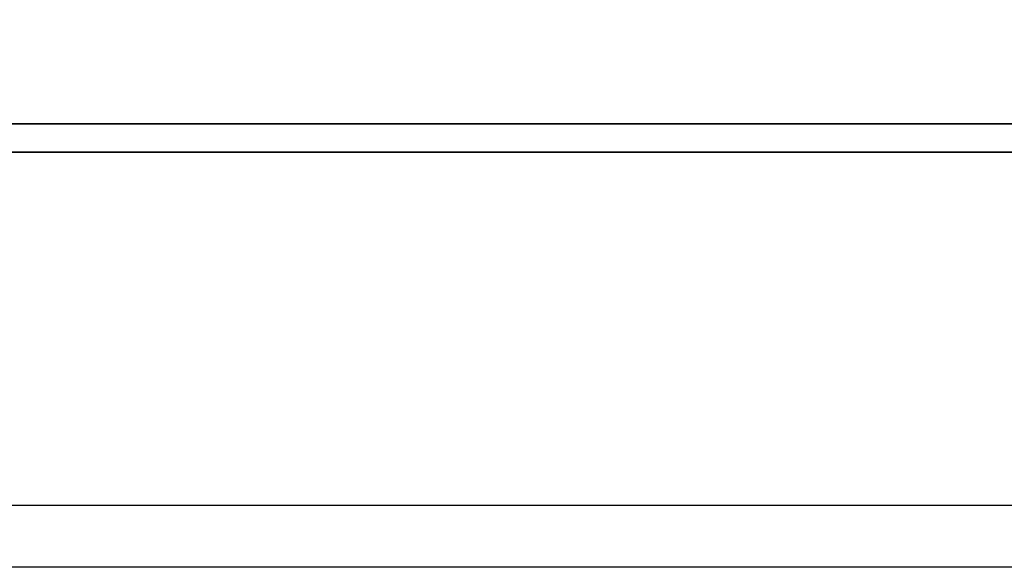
# Model space of a CAD drawing. Header units: millimetres. Extents: x -2774 to 3135, y -1571 to 860.
# Tile 448 of 625: x -676.62 to -668.68, y -871.6 to -867.18. Entities that reach past the tile are written whole.
import ezdxf

# ---------------------------------------------------------------- set-up
doc = ezdxf.new("R2010")
doc.units = ezdxf.units.MM
doc.layers.get('0').update_dxf_attribs({"linetype": 'CONTINUOUS'})
doc.layers.add('DIM', color=4, linetype='CONTINUOUS')
doc.layers.add('layer 1', color=7, linetype='CONTINUOUS')

# ---------------------------------------------------------------- blocks, each defined once
blk = doc.blocks.new('TBI MOTION logo(完整正式版)')
at = {"layer": 'layer 1', "color": 22, "lineweight": 35}
blk.add_open_spline([(75.90875, -9.47875), (75.90875, -9.47875), (75.90875, -12.28625), (75.90875, -12.28625), (75.90875, -12.28625), (75.90875, -12.28625), (75.90875, -12.47875), (75.90875, -12.47875), (75.90875, -12.47875), (75.90875, -12.47875), (75.71625, -12.47875), (75.71625, -12.47875), (75.71625, -12.47875), (75.71625, -12.47875), (-88.32875, -12.47875), (-88.32875, -12.47875), (-88.32875, -12.47875), (-88.32875, -12.47875), (-88.32875, -13.29375), (-88.32875, -13.29375), (-88.32875, -13.29375), (-88.32875, -13.29375), (82.89125, -13.29375), (82.89125, -13.29375), (82.89125, -13.29375), (82.89125, -13.29375), (75.90875, -9.47875), (75.90875, -9.47875)], degree=3, knots=[0, 0, 0, 0, 0.14285714, 0.14285714, 0.14285714, 0.14285715, 0.28571429, 0.28571429, 0.28571429, 0.2857143, 0.42857143, 0.42857143, 0.42857143, 0.42857144, 0.57142857, 0.57142857, 0.57142857, 0.57142858, 0.71428571, 0.71428571, 0.71428571, 0.71428572, 0.85714286, 0.85714286, 0.85714286, 0.85714287, 1, 1, 1, 1], dxfattribs=at)

msp = doc.modelspace()

# ---------------------------------------------------------------- linework, layer by layer
at = {"color": 0, "linetype": 'Continuous'}
msp.add_line((-108.4448, -871.0997), (-748.4448, -871.0997), dxfattribs=at)
msp.add_open_spline([(-108.4448, -871.5995), (-748.4448, -871.5995)], degree=1, dxfattribs=at)

# ---------------------------------------------------------------- block references
at = {"layer": 'DIM', "color": 7, "xscale": 0.2802190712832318, "yscale": 0.2802190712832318, "zscale": 0.2802190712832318}
msp.add_blockref('TBI MOTION logo(完整正式版)', (-678.1847, -864.5249), dxfattribs=at)

doc.saveas('drawing.dxf')
